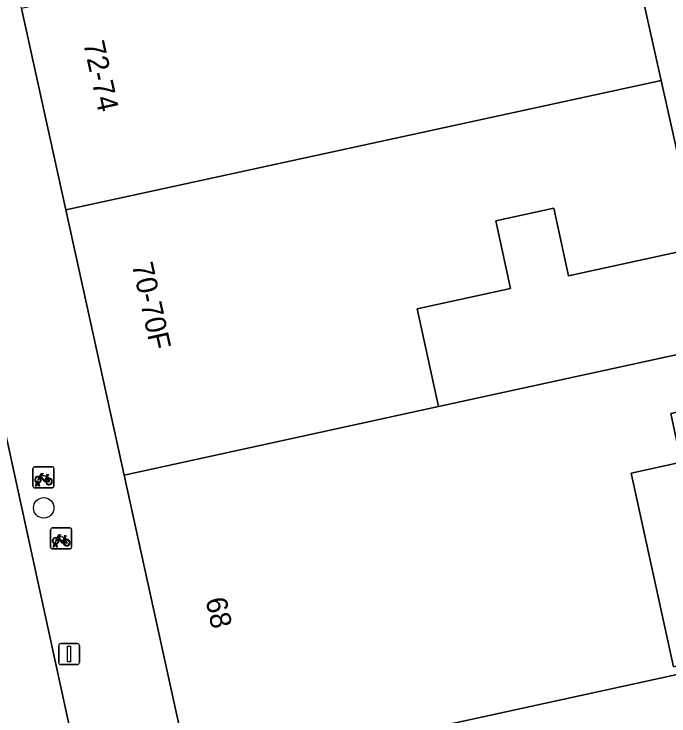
# Model space of a CAD drawing. Extents: x 160554 to 161248, y 385329 to 386506.
# Drawn here: x 160769.54 to 160800.82, y 385767.97 to 385801.48 of the extents above; entities that cross this region are included whole.
import ezdxf

# ---------------------------------------------------------------- set-up
doc = ezdxf.new("R2010")
doc.units = 0
for name, color, linetype in [('IMGEO_Boom', 7, 'Continuous'), ('IMGEO_Erf', 7, 'Continuous'), ('IMGEO_Fietsenrek', 7, 'Continuous'), ('IMGEO_Fietspad_gesloten', 7, 'Continuous'), ('IMGEO_Lichtmast', 7, 'Continuous'), ('IMGEO_Pand', 7, 'Continuous'), ('IMGEO_Pand_nummerreeks', 7, 'Continuous'), ('IMGEO_Voetpad_open', 7, 'Continuous')]:
    doc.layers.add(name, color=color, linetype=linetype)

msp = doc.modelspace()

# ---------------------------------------------------------------- linework, layer by layer
at = {"layer": 'IMGEO_Boom'}
msp.add_circle((160770.956, 385777.905), 0.489, dxfattribs=at)
at = {"layer": 'IMGEO_Erf'}
for points in [[(160797.582, 385839.533), (160777.43, 385835.122), (160782.162, 385813.51), (160796.35, 385816.614), (160798.295, 385807.928), (160800.447, 385798.314), (160802.235, 385790.33), (160796.019, 385788.976), (160795.316, 385792.204), (160792.549, 385791.601), (160793.252, 385788.373), (160788.797, 385787.403), (160789.812, 385782.742), (160805.036, 385786.057), (160815.262, 385788.283), (160813.432, 385789.365), (160815.971, 385793.66), (160806.321, 385799.472)], [(160810.713, 385779.615), (160809.689, 385784.319), (160805.594, 385783.427), (160800.899, 385782.404), (160801.404, 385780.084), (160799.016, 385779.564), (160801.029, 385770.319), (160809.595, 385772.184), (160813.231, 385772.976), (160817.678, 385773.945), (160818.116, 385774.04), (160823.188, 385782.657), (160817.906, 385781.507), (160816.398, 385781.179), (160816.438, 385780.994), (160816.862, 385779.044), (160817.967, 385779.285), (160818.413, 385777.239), (160817.026, 385776.937), (160813.931, 385776.263), (160811.555, 385775.746)]]:
    msp.add_lwpolyline(points, close=True, dxfattribs=at)
at = {"layer": 'IMGEO_Fietsenrek'}
for p, q in [((160770.443, 385778.937), (160770.443, 385779.778)), ((160770.443, 385779.778), (160770.443, 385778.937)), ((160770.518, 385779.862), (160771.359, 385779.862)), ((160771.359, 385779.862), (160770.518, 385779.862)), ((160771.443, 385779.787), (160771.443, 385778.946)), ((160771.443, 385778.946), (160771.443, 385779.787)), ((160771.13, 385779.411), (160771.166, 385779.316)), ((160770.57, 385778.946), (160770.609, 385779.106)), ((160770.604, 385778.946), (160770.57, 385778.946)), ((160770.639, 385779.094), (160770.604, 385778.946)), ((160770.681, 385779.118), (160770.68, 385779.122)), ((160770.722, 385778.946), (160770.688, 385779.088)), ((160770.712, 385779.129), (160770.713, 385779.122)), ((160770.72, 385779.092), (160770.755, 385778.946)), ((160770.755, 385778.946), (160770.722, 385778.946)), ((160771.368, 385778.862), (160770.527, 385778.862)), ((160770.527, 385778.862), (160771.368, 385778.862)), ((160771.361, 385776.943), (160772.202, 385776.943)), ((160772.202, 385776.943), (160771.361, 385776.943)), ((160771.286, 385776.018), (160771.286, 385776.859)), ((160771.286, 385776.859), (160771.286, 385776.018)), ((160772.286, 385776.868), (160772.286, 385776.027)), ((160772.286, 385776.027), (160772.286, 385776.868)), ((160771.973, 385776.492), (160772.009, 385776.397)), ((160772.211, 385775.943), (160771.37, 385775.943)), ((160771.37, 385775.943), (160772.211, 385775.943)), ((160771.413, 385776.027), (160771.452, 385776.187)), ((160771.447, 385776.027), (160771.413, 385776.027)), ((160771.482, 385776.175), (160771.447, 385776.027)), ((160771.524, 385776.199), (160771.523, 385776.203)), ((160771.565, 385776.027), (160771.531, 385776.169)), ((160771.555, 385776.21), (160771.556, 385776.203)), ((160771.563, 385776.173), (160771.598, 385776.027)), ((160771.598, 385776.027), (160771.565, 385776.027))]:
    msp.add_line(p, q, dxfattribs=at)
for points in [[(160770.777, 385779.336), (160770.725, 385779.246), (160770.685, 385779.221), (160770.686, 385779.268), (160770.741, 385779.362)], [(160770.756, 385779.388), (160770.851, 385779.552), (160770.937, 385779.538), (160770.939, 385779.529), (160770.883, 385779.518), (160770.856, 385779.473), (160771.112, 385779.432)], [(160771.052, 385779.144), (160771.002, 385779.144), (160770.811, 385779.395), (160770.792, 385779.363)], [(160771.099, 385779.407), (160770.842, 385779.448), (160770.825, 385779.419), (160770.992, 385779.199), (160771.099, 385779.407)], [(160771.147, 385779.309), (160771.117, 385779.386), (160771.008, 385779.168), (160771.051, 385779.168)], [(160771.081, 385779.168), (160771.201, 385779.167), (160771.157, 385779.281)], [(160771.177, 385779.288), (160771.232, 385779.143), (160771.082, 385779.143)], [(160771.112, 385779.432), (160771.137, 385779.481), (160771.131, 385779.485), (160771.108, 385779.489), (160771.096, 385779.496), (160771.095, 385779.499), (160771.097, 385779.504), (160771.192, 385779.489), (160771.194, 385779.479), (160771.184, 385779.466), (160771.172, 385779.46), (160771.158, 385779.466), (160771.13, 385779.411)], [(160771.599, 385776.469), (160771.694, 385776.633), (160771.78, 385776.619), (160771.782, 385776.61), (160771.726, 385776.599), (160771.699, 385776.554), (160771.955, 385776.513)], [(160771.955, 385776.513), (160771.98, 385776.562), (160771.974, 385776.566), (160771.951, 385776.57), (160771.939, 385776.577), (160771.938, 385776.58), (160771.94, 385776.585), (160772.035, 385776.57), (160772.037, 385776.56), (160772.027, 385776.547), (160772.015, 385776.541), (160772.001, 385776.547), (160771.973, 385776.492)], [(160771.62, 385776.417), (160771.568, 385776.327), (160771.528, 385776.302), (160771.529, 385776.349), (160771.584, 385776.443)], [(160771.895, 385776.225), (160771.845, 385776.225), (160771.654, 385776.476), (160771.635, 385776.444)], [(160771.942, 385776.488), (160771.685, 385776.529), (160771.668, 385776.5), (160771.835, 385776.28), (160771.942, 385776.488)], [(160771.99, 385776.39), (160771.96, 385776.467), (160771.851, 385776.249), (160771.894, 385776.249)], [(160771.924, 385776.249), (160772.044, 385776.248), (160772, 385776.362)], [(160772.02, 385776.369), (160772.075, 385776.224), (160771.925, 385776.224)]]:
    msp.add_lwpolyline(points, dxfattribs=at)
for centre, radius, start, end in [((160770.521, 385779.784), 0.0779, 92.4484, 184.2845), ((160770.521, 385779.784), 0.0779, 92.4484, 184.2845), ((160771.365, 385779.784), 0.0779, 2.4484, 94.2845), ((160771.365, 385779.784), 0.0779, 2.4484, 94.2845), ((160770.683, 385779.247), 0.159, 62.6766, 242.1369), ((160770.683, 385779.247), 0.129, 63.3192, 238.903), ((160770.683, 385779.247), 0.129, 283.6043, 43.4302), ((160770.683, 385779.247), 0.159, 283.5766, 46.6042), ((160771.21, 385779.163), 0.159, 113.3408, 178.3217), ((160771.21, 385779.163), 0.159, 187.0065, 105.7708), ((160771.21, 385779.163), 0.129, 113.923, 177.9556), ((160771.21, 385779.163), 0.129, 188.6715, 104.5883), ((160770.521, 385778.94), 0.0779, 182.4484, 274.2845), ((160770.521, 385778.94), 0.0779, 182.4484, 274.2845), ((160770.663, 385779.118), 0.0499, 12.8025, 158.6934), ((160770.683, 385779.247), 0.159, 253.9967, 271.7867), ((160770.663, 385779.118), 0.0174, 12.8025, 163.4502), ((160770.683, 385779.247), 0.129, 253.415, 269.0204), ((160771.365, 385778.94), 0.0779, 272.4484, 4.2845), ((160771.365, 385778.94), 0.0779, 272.4484, 4.2845), ((160771.364, 385776.865), 0.0779, 92.4484, 184.2845), ((160771.364, 385776.865), 0.0779, 92.4484, 184.2845), ((160772.208, 385776.865), 0.0779, 2.4484, 94.2845), ((160772.208, 385776.865), 0.0779, 2.4484, 94.2845), ((160771.526, 385776.328), 0.159, 62.6766, 242.1369), ((160771.526, 385776.328), 0.129, 63.3192, 238.903), ((160771.506, 385776.199), 0.0499, 12.8025, 158.6934), ((160771.526, 385776.328), 0.129, 283.6043, 43.4302), ((160771.526, 385776.328), 0.159, 283.5766, 46.6042), ((160772.053, 385776.244), 0.159, 113.3408, 178.3217), ((160772.053, 385776.244), 0.159, 187.0065, 105.7708), ((160772.053, 385776.244), 0.129, 113.923, 177.9556), ((160772.053, 385776.244), 0.129, 188.6715, 104.5883), ((160771.364, 385776.021), 0.0779, 182.4484, 274.2845), ((160771.364, 385776.021), 0.0779, 182.4484, 274.2845), ((160771.526, 385776.328), 0.159, 253.9967, 271.7867), ((160771.506, 385776.199), 0.0174, 12.8025, 163.4502), ((160771.526, 385776.328), 0.129, 253.415, 269.0204), ((160772.208, 385776.021), 0.0779, 272.4484, 4.2845), ((160772.208, 385776.021), 0.0779, 272.4484, 4.2845)]:
    msp.add_arc(centre, radius, start, end, dxfattribs=at)
at = {"layer": 'IMGEO_Fietspad_gesloten'}
msp.add_lwpolyline([(160743.874, 385877.244), (160746.687, 385864.512), (160746.978, 385864.559), (160749.654, 385852.647), (160775.118, 385735.103), (160775.148, 385734.947), (160779.078, 385735.819), (160768.677, 385783.529), (160753.582, 385853.359)], dxfattribs=at)
at = {"layer": 'IMGEO_Lichtmast'}
for p, q in [((160771.671, 385770.524), (160771.671, 385771.324)), ((160771.671, 385771.324), (160771.671, 385770.524)), ((160771.771, 385771.424), (160772.561, 385771.424)), ((160772.561, 385771.424), (160771.771, 385771.424)), ((160772.661, 385771.324), (160772.661, 385770.524)), ((160772.661, 385770.524), (160772.661, 385771.324)), ((160772.561, 385770.424), (160771.771, 385770.424)), ((160771.771, 385770.424), (160772.561, 385770.424))]:
    msp.add_line(p, q, dxfattribs=at)
msp.add_lwpolyline([(160772.091, 385771.299), (160772.241, 385771.299), (160772.241, 385770.549), (160772.091, 385770.549), (160772.091, 385771.299)], dxfattribs=at)
for centre, start, end in [((160771.771, 385771.324), 90, 180), ((160771.771, 385771.324), 90, 180), ((160772.561, 385771.324), 0, 90), ((160772.561, 385771.324), 360, 90), ((160771.771, 385770.524), 180, 270), ((160771.771, 385770.524), 180, 270), ((160772.561, 385770.524), 270, 0), ((160772.561, 385770.524), 270, 0)]:
    msp.add_arc(centre, 0.1, start, end, dxfattribs=at)
at = {"layer": 'IMGEO_Pand'}
for points in [[(160772.013, 385792.125), (160800.447, 385798.314), (160798.295, 385807.928), (160793.37, 385806.85), (160774.775, 385802.815), (160769.9, 385801.747)], [(160802.235, 385790.33), (160800.447, 385798.314), (160772.013, 385792.125), (160774.791, 385779.47), (160789.812, 385782.742), (160788.797, 385787.403), (160793.252, 385788.373), (160792.549, 385791.601), (160795.316, 385792.204), (160796.019, 385788.976)], [(160799.016, 385779.564), (160801.404, 385780.084), (160800.899, 385782.404), (160805.594, 385783.427), (160805.036, 385786.057), (160789.812, 385782.742), (160774.791, 385779.47), (160777.992, 385764.891), (160817.846, 385773.574), (160818.116, 385774.04), (160817.678, 385773.945), (160813.231, 385772.976), (160809.595, 385772.184), (160801.029, 385770.319)], [(160780.116, 385755.219), (160794.84, 385758.356), (160806.975, 385761), (160806.234, 385764.4), (160813.435, 385765.968), (160817.846, 385773.574), (160777.992, 385764.891)]]:
    msp.add_lwpolyline(points, close=True, dxfattribs=at)
at = {"layer": 'IMGEO_Voetpad_open'}
for points in [[(160781.262, 385750), (160780.116, 385755.219), (160777.992, 385764.891), (160774.791, 385779.47), (160772.013, 385792.125), (160769.9, 385801.747), (160767.998, 385810.411), (160766.088, 385819.108), (160766.446, 385819.186), (160763.205, 385833.915), (160761.698, 385840.764), (160761.62, 385841.119), (160761.387, 385841.069), (160758.439, 385854.537), (160758.206, 385855.6), (160759.667, 385855.919), (160759.385, 385857.208), (160757.924, 385856.888), (160755.843, 385866.393), (160749.452, 385895.585), (160748.25, 385902.591), (160746.075, 385901.918), (160737.558, 385899.319), (160737.091, 385899.177)], [(160753.194, 385855.146), (160753.582, 385853.359), (160768.677, 385783.529), (160779.078, 385735.819), (160779.287, 385734.864)]]:
    msp.add_lwpolyline(points, dxfattribs=at)

# ---------------------------------------------------------------- texts
at = {"layer": 'IMGEO_Pand_nummerreeks'}
for s, rotation, p in [('72-74', 282.3839, (160772.844, 385800.091)), ('70-70F', 282.3814, (160775.165, 385789.518)), ('68', 282.3814, (160778.676, 385773.525))]:
    msp.add_text(s, height=1, rotation=rotation, dxfattribs=at).set_placement(p)

doc.saveas('drawing.dxf')
